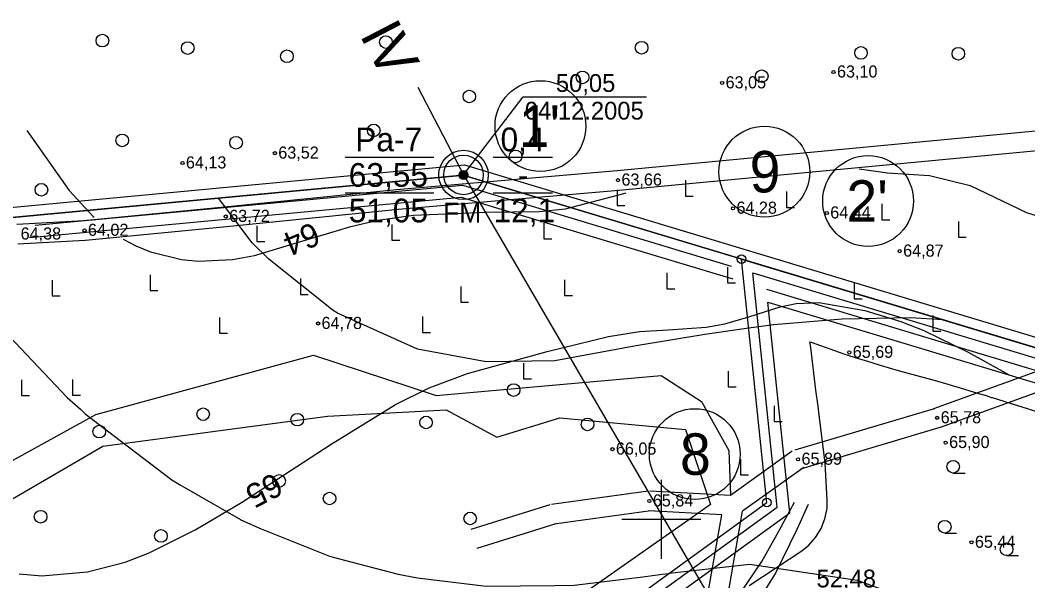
# Model space of a CAD drawing. Extents: x 532503 to 539665, y 6557663 to 6561526.
# Drawn here: x 535070.1 to 535274.2, y 6559987.5 to 6560101.1 of the extents above; entities that cross this region are included whole.
import ezdxf

# ---------------------------------------------------------------- set-up
doc = ezdxf.new("R2010")
doc.units = 0
for name, color, linetype in [('Default', 7, 'Continuous'), ('GEOLPUNKT', 7, 'Continuous'), ('HALJASTUS', 7, 'Continuous'), ('HORISONTAAL-EH2000', 7, 'Continuous'), ('illumineerimisjooned', 7, 'Continuous'), ('Kaitsevöönd', 7, 'Continuous'), ('kataster', 7, 'Continuous'), ('KORGUS-EH2000', 7, 'Continuous'), ('Lamami horisontaal_EH2000', 7, 'Continuous'), ('Lõige', 7, 'Continuous'), ('PIIR', 7, 'Continuous'), ('PIIR_me', 7, 'Continuous'), ('Plokid', 7, 'Continuous'), ('Proovid', 7, 'Continuous'), ('TEE', 7, 'Continuous'), ('TM_aktiivne', 7, 'Continuous'), ('Veetase', 7, 'Continuous'), ('VORK', 7, 'Continuous')]:
    doc.layers.add(name, color=color, linetype=linetype)

# ---------------------------------------------------------------- blocks, each defined once
blk = doc.blocks.new('RAIESM')
at = {"layer": 'Default'}
for points in [[(0, 2), (0, 0)], [(0, 0), (1, 0)]]:
    blk.add_lwpolyline(points, dxfattribs=at)
blk = doc.blocks.new('HARVIK')
at = {"layer": 'HALJASTUS'}
blk.add_line((0, -0.8), (1.5, -0.8), dxfattribs=at)
blk.add_circle((0, 0), 0.8, dxfattribs=at)
blk = doc.blocks.new('METS')
at = {"layer": 'HALJASTUS'}
blk.add_circle((0, 0), 0.8, dxfattribs=at)

msp = doc.modelspace()

# ---------------------------------------------------------------- linework, layer by layer
at = {"layer": 'GEOLPUNKT'}
for p, q in [((535135.93, 6560073.35), (535153.93, 6560073.35)), ((535165.93, 6560073.35), (535177.93, 6560073.35)), ((535135.93, 6560066.15), (535153.93, 6560066.15)), ((535165.93, 6560066.15), (535177.93, 6560066.15))]:
    msp.add_line(p, q, dxfattribs=at)
for radius in [5, 4, 0.9, 0.801, 0.7, 0.6, 0.5, 0.4, 0.3, 0.2, 0.1]:
    msp.add_circle((535159.93, 6560069.75), radius, dxfattribs=at)
at = {"layer": 'HALJASTUS'}
msp.add_lwpolyline([(534981.15, 6560048.47), (534981.15, 6560015.98), (534986.41, 6559985.59), (534995.76, 6559965.71), (535010.08, 6559958.11), (535017.67, 6559972.43), (535045.72, 6559999.32), (535085.45, 6560021.24), (535129.56, 6560033.23), (535154.39, 6560025.04), (535177.18, 6560027.09), (535199.97, 6560029.13), (535208.15, 6560023.87), (535213.7, 6560013.94), (535214.01, 6560004.82)], dxfattribs=at)
at = {"layer": 'HORISONTAAL-EH2000'}
for points in [[(535071.44, 6560078.78), (535080.07, 6560066.61), (535084.93, 6560061.35), (535085.14, 6560061.18)], [(535240.1, 6560071.01), (535245.83, 6560070.15), (535254.34, 6560069.62), (535262.57, 6560067.64), (535274, 6560062.11), (535281.64, 6560059.72), (535296.81, 6560057.56), (535324.74, 6560053.9), (535338.86, 6560053.34), (535341.05, 6560053.21)], [(535090.99, 6560056.75), (535093.52, 6560055.37), (535096.49, 6560054.16), (535102.8, 6560052.64), (535106.25, 6560052.3), (535113.12, 6560052.6), (535117.57, 6560053.45), (535126.31, 6560056.04), (535137.11, 6560059.34), (535142.58, 6560060.6), (535149.82, 6560061.62), (535164.52, 6560062.18), (535175.26, 6560062.37), (535180.56, 6560062.92), (535192.44, 6560066.01), (535192.85, 6560066.14)], [(535069.92, 6559988.92), (535074.54, 6559988.56), (535083.79, 6559989.33), (535091.36, 6559991.34), (535096.22, 6559993.23), (535105.58, 6559997.88), (535114.93, 6560003.38), (535133.1, 6560015.23), (535146.14, 6560023.25), (535152.96, 6560026.61), (535160.75, 6560029.52), (535176.88, 6560034), (535189.3, 6560037.05), (535195.59, 6560038.02), (535201.38, 6560038.4), (535209.1, 6560038.94), (535212.89, 6560039.59), (535217.7, 6560041.01), (535224.07, 6560043.05), (535227.3, 6560043.71), (535231.93, 6560043.9), (535241.26, 6560042.32), (535248.49, 6560040.07), (535253.15, 6560038.23), (535262.16, 6560033.84), (535270.33, 6560029.3)]]:
    msp.add_lwpolyline(points, dxfattribs=at)
at = {"layer": 'illumineerimisjooned'}
msp.add_lwpolyline([(534195.15, 6559981.19), (534198.98, 6559981.55), (535160.12, 6560071.77), (535418.53, 6559993.82), (535458.87, 6559929.25), (535494.63, 6559867.7), (535482.6, 6559826), (535251.74, 6559649.68), (535250.36, 6559648.53), (535180.45, 6559687.33), (534941.15, 6559814.59), (534876.93, 6559774.72), (534959.62, 6559531.32), (534733.77, 6559483.15), (534375.91, 6559461.87), (534195.51, 6559444.47)], dxfattribs=at)
msp.add_lwpolyline([(534967.67, 6560049.69), (534974.15, 6559828.08), (535058.69, 6559883.05), (535223.5, 6560002.45), (535218.56, 6560049.92), (535415.93, 6559990.42), (535455.45, 6559927.19), (535490.31, 6559867.16), (535479.12, 6559828.38), (535249.57, 6559653.05), (535182.36, 6559690.84), (534940.99, 6559819.22), (534872.14, 6559776.44), (534954.37, 6559534.34), (534950.91, 6559533.67), (534733.22, 6559487.12), (534375.58, 6559465.86), (534199.95, 6559448.92), (533951.79, 6559660.13), (534200.21, 6559977.65), (534931.63, 6560046.31)], close=True, dxfattribs=at)
at = {"layer": 'Kaitsevöönd'}
msp.add_lwpolyline([(535000, 6559953.12), (535049.42, 6559992.99), (535086.86, 6560014.83), (535132.35, 6560020.86), (535156.39, 6560022.14), (535166.68, 6560016.65), (535179.42, 6560020.55), (535204.9, 6560018.21), (535209.94, 6560002.96), (535206.22, 6560000.36), (534981.72, 6559843), (534978.44, 6559955.29), (534988.83, 6559966.07)], close=True, dxfattribs=at)
at = {"layer": 'kataster'}
msp.add_lwpolyline([(533947.7, 6559658.95), (533949.2, 6559955.8), (534198.28, 6559979.48), (535159.89, 6560069.73), (535417.31, 6559992.13), (535457.22, 6559928.24), (535504.86, 6559846.09), (535250.3, 6559650.84), (535181.52, 6559689.04), (534941.15, 6559817.08), (534874.65, 6559775.26), (534957.01, 6559532.73), (534735.22, 6559485.45), (534375.71, 6559463.85), (534199.28, 6559446.9), (534122.84, 6559439.44), (534110.45, 6559447.36), (534092.53, 6559453.94), (534085.13, 6559454.75)], close=True, dxfattribs=at)
msp.add_lwpolyline([(535457.22, 6559928.24), (535417.31, 6559992.13), (535159.89, 6560069.73), (534198.28, 6559979.48)], dxfattribs=at)
at = {"layer": 'KORGUS-EH2000'}
for centre in [(535234.89, 6560090.59), (535212.33, 6560088.39), (535121.72, 6560074.16), (535103, 6560072.17), (535191.22, 6560068.69), (535214.52, 6560063), (535111.77, 6560061.34), (535233.53, 6560062.04), (535083.16, 6560058.53), (535248.29, 6560054.31), (535130.48, 6560039.66), (535238.08, 6560033.8), (535255.89, 6560020.55), (535257.6, 6560015.53), (535190.1, 6560014.2), (535227.7, 6560012.15), (535197.58, 6560003.7), (535262.84, 6559995.33)]:
    msp.add_circle(centre, 0.32, dxfattribs=at)
at = {"layer": 'Lamami horisontaal_EH2000'}
for points in [[(535217.72, 6560038.7), (535208.82, 6560037.46), (535194.92, 6560035.12), (535178.41, 6560032.1), (535164.52, 6560031.92), (535150.62, 6560034.46), (535134.39, 6560041.73), (535133.55, 6560042.26), (535120.5, 6560052.69), (535117.09, 6560056.01), (535110.3, 6560065.08)], [(535063.62, 6560041.5), (535065.53, 6560039.5), (535079.64, 6560024.64), (535082.32, 6560022.32), (535083.28, 6560021.39), (535100.86, 6560007.97), (535102.41, 6560007.03), (535114.76, 6559999.96), (535114.99, 6559999.81), (535118.91, 6559998.09), (535132.81, 6559992.5), (535137.13, 6559991.41), (535146.7, 6559988.86), (535150.62, 6559988.14), (535164.52, 6559986.44), (535178.41, 6559986.61), (535182.33, 6559986.66), (535196.23, 6559988.37), (535200.15, 6559988.9), (535201.58, 6559989.04)], [(535257.04, 6560040.41), (535250.5, 6560040.78), (535236.61, 6560040.56), (535222.71, 6560039.4), (535217.72, 6560038.7)], [(535201.61, 6559989.06), (535217.96, 6559990.91), (535239.69, 6559987.66), (535263.59, 6559978.9)]]:
    msp.add_lwpolyline(points, dxfattribs=at)
at = {"layer": 'Lõige'}
msp.add_lwpolyline([(535150.7, 6560087.5), (535159.93, 6560069.75), (535218.82, 6559968.7), (535305.66, 6559887.85), (535461.67, 6559608.38), (535506.03, 6559511.29), (535514.37, 6559493.04)], dxfattribs=at)
at = {"layer": 'PIIR'}
for centre, radius in [((535175.51, 6560079.64), 9.2), ((535220.88, 6560070.41), 9.2), ((535241.89, 6560064.47), 9.2), ((535159.92, 6560069.74), 0.88), ((535159.92, 6560069.74), 0.88), ((535216.26, 6560052.7), 0.88), ((535216.26, 6560052.7), 0.88), ((535216.26, 6560052.7), 0.88), ((535216.26, 6560052.7), 0.88), ((535206.78, 6560013.2), 9.2), ((535221.39, 6560003.39), 0.88), ((535221.39, 6560003.39), 0.88)]:
    msp.add_circle(centre, radius, dxfattribs=at)
at = {"layer": 'PIIR_me'}
msp.add_lwpolyline([(534441.63, 6560002.32), (534688.17, 6560025.46), (534931.44, 6560048.3), (534969.61, 6560051.88), (534976.05, 6559831.7), (535057.56, 6559884.7), (535221.39, 6560003.39), (535216.26, 6560052.7), (535417.23, 6559992.12), (535457.16, 6559928.22), (535492.47, 6559867.43), (535480.86, 6559827.19), (535250.12, 6559650.95), (535250.12, 6559650.95), (535181.4, 6559689.09), (534941.07, 6559816.91), (534874.54, 6559775.58), (534957, 6559532.81), (534951.31, 6559531.71), (534733.49, 6559485.13), (534485.11, 6559470.37)], dxfattribs=at)
at = {"layer": 'Plokid'}
msp.add_line((535221.59, 6560043.99), (535416.31, 6559985.3), dxfattribs=at)
for points in [[(535073.19, 6560059.59), (535159.72, 6560067.71), (535214.12, 6560051.3)], [(535072.04, 6560057.07), (535159.47, 6560065.28), (535214.48, 6560048.69)], [(535221.32, 6560046.58), (535414.38, 6559988.38)], [(535058.12, 6559879.67), (535226.03, 6560001.32), (535221.59, 6560043.99)], [(535217.81, 6559986.61), (535228.47, 6559993.63), (535229.85, 6559994.73), (535231.25, 6559996.3), (535232.35, 6559998.11), (535233.14, 6560000.09), (535233.57, 6560002.2), (535233.61, 6560003.96), (535233.19, 6560011.37), (535231.91, 6560021.72), (535231.75, 6560022.89), (535231.33, 6560026.17), (535230.26, 6560034.77), (535230.11, 6560035.94), (535230.39, 6560035.85), (535236.99, 6560033.5), (535237.98, 6560033.19), (535240.16, 6560032.51), (535241.59, 6560032.07), (535244.36, 6560031.22), (535247.98, 6560030.11), (535255.75, 6560028.05), (535256.91, 6560027.71), (535259.86, 6560026.82), (535263.14, 6560025.84), (535263.84, 6560025.62), (535264.47, 6560025.44), (535264.83, 6560025.32), (535266.01, 6560024.98), (535266.92, 6560024.68), (535267.03, 6560024.65), (535282.72, 6560019.73)]]:
    msp.add_lwpolyline(points, dxfattribs=at)
at = {"layer": 'TEE'}
for p, q in [((535191.04, 6560070.68), (535277.24, 6560078.85)), ((535191.41, 6560066.7), (535277.62, 6560074.86)), ((535146.36, 6560066.8), (535191.05, 6560070.68)), ((535111.53, 6560063.3), (535146.34, 6560066.8)), ((535146.71, 6560062.82), (535191.4, 6560066.7)), ((535082.96, 6560060.52), (535111.54, 6560063.3)), ((535111.93, 6560059.32), (535146.74, 6560062.82)), ((535069.42, 6560059.76), (535083.05, 6560060.52)), ((535083.35, 6560056.54), (535111.92, 6560059.32)), ((535069.64, 6560055.77), (535083.27, 6560056.53)), ((535255.21, 6560022.43), (535291.14, 6560035.47)), ((535256.57, 6560018.67), (535292.5, 6560031.71)), ((535227.13, 6560014.07), (535255.32, 6560022.47)), ((535228.27, 6560010.23), (535256.46, 6560018.64)), ((535226.54, 6560013.78), (535214.01, 6560004.82)), ((535228.86, 6560010.52), (535216.43, 6560001.63)), ((535197.31, 6560005.68), (535177.73, 6560002.98)), ((535214.01, 6560004.82), (535197.69, 6560005.7)), ((535177.4, 6560002.91), (535161.4, 6559997.91)), ((535197.85, 6560001.72), (535178.27, 6559999.02)), ((535212.24, 6560000.9), (535197.47, 6560001.7)), ((535213.08, 6559982.35), (535216.43, 6560001.63)), ((535209.03, 6559982.41), (535212.24, 6560000.9)), ((535178.6, 6559999.09), (535162.6, 6559994.09))]:
    msp.add_line(p, q, dxfattribs=at)
for points in [[(535156.5, 6559833.79), (535158.02, 6559840.91), (535159.95, 6559847.65), (535162.37, 6559854.02), (535167.01, 6559868.94), (535171.76, 6559883.25), (535176.74, 6559897.6), (535187.66, 6559925.84), (535193.11, 6559940.07), (535195.68, 6559949.91), (535197.96, 6559959.54), (535201.36, 6559968.73), (535205.14, 6559974.18), (535208.82, 6559978.67), (535215.85, 6559984.74), (535220.33, 6559991.48), (535223.5, 6559996.96), (535226.97, 6560003.49)], [(535229.77, 6560002.99), (535227.43, 6559997.91), (535223.16, 6559989.07), (535217.96, 6559980.75), (535211.48, 6559973.98), (535205.8, 6559968.14), (535203.2, 6559961.83), (535201.62, 6559956.33), (535200.33, 6559949.28), (535196.99, 6559938.07), (535186.54, 6559909.97), (535182.75, 6559899.27), (535177.79, 6559885.78), (535169.26, 6559863.82), (535165.75, 6559853.96), (535162.34, 6559843.63), (535160.9, 6559835.33)]]:
    msp.add_lwpolyline(points, dxfattribs=at)
at = {"layer": 'TM_aktiivne'}
msp.add_lwpolyline([(535159.92, 6560069.74), (535417.23, 6559992.12), (535457.16, 6559928.22), (535492.47, 6559867.43), (535480.86, 6559827.19), (535250.49, 6559651.24), (535250.13, 6559650.94), (535181.4, 6559689.09), (534941.07, 6559816.9), (534874.53, 6559775.58), (534957, 6559532.81), (534733.5, 6559485.14), (534375.75, 6559463.86), (534199.32, 6559446.85), (534124.95, 6559439.68), (533949.03, 6559659.85), (533949.15, 6559955.79), (534199.17, 6559979.56)], close=True, dxfattribs=at)
at = {"layer": 'Veetase'}
for p, q in [((535159.93, 6560069.75), (535172.03, 6560085.57)), ((535172.03, 6560085.57), (535197.03, 6560085.57))]:
    msp.add_line(p, q, dxfattribs=at)
at = {"layer": 'VORK'}
for p, q in [((535200, 6560008), (535200, 6559992)), ((535192, 6560000), (535208, 6560000))]:
    msp.add_line(p, q, dxfattribs=at)

# ---------------------------------------------------------------- block references
at = {"layer": 'HALJASTUS', "xscale": 1.6, "yscale": 1.6000000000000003}
for name, p in [('METS', (535086.79, 6560096.97)), ('METS', (535144.2, 6560096.66)), ('METS', (535104.07, 6560095.46)), ('METS', (535196, 6560095.51)), ('METS', (535240.45, 6560094.48)), ('METS', (535260.17, 6560094.31)), ('METS', (535124.15, 6560093.79)), ('METS', (535184.04, 6560089.5)), ('METS', (535220.35, 6560089.76)), ('METS', (535161.11, 6560085.64)), ('METS', (535141.74, 6560078.76)), ('METS', (535090.79, 6560076.75)), ('METS', (535113.87, 6560076.27)), ('METS', (535170.47, 6560073.51)), ('METS', (535074.43, 6560066.74)), ('RAIESM', (535204.87, 6560065.47)), ('RAIESM', (535191.04, 6560063.55)), ('RAIESM', (535225.37, 6560063.17)), ('RAIESM', (535244.69, 6560060.67)), ('RAIESM', (535118.07, 6560056.25)), ('RAIESM', (535145.4, 6560056.51)), ('RAIESM', (535176.22, 6560056.81)), ('RAIESM', (535260.18, 6560057.14)), ('RAIESM', (535213.4, 6560047.89)), ('RAIESM', (535096.44, 6560046.33)), ('RAIESM', (535126.89, 6560045.56)), ('RAIESM', (535180.38, 6560045.3)), ('RAIESM', (535201.14, 6560046.71)), ('RAIESM', (535076.63, 6560045.23)), ('RAIESM', (535159.37, 6560043.96)), ('RAIESM', (535239.06, 6560044.64)), ('RAIESM', (535110.49, 6560037.68)), ('RAIESM', (535151.63, 6560037.86)), ('RAIESM', (535255, 6560038.08)), ('RAIESM', (535172.07, 6560028.42)), ('RAIESM', (535070.42, 6560025.04)), ('RAIESM', (535080.74, 6560025.13)), ('RAIESM', (535213.53, 6560026.81)), ('METS', (535170.08, 6560026.17)), ('METS', (535107.19, 6560021.29)), ('RAIESM', (535222.87, 6560019.78)), ('METS', (535126.25, 6560020.18)), ('METS', (535152.36, 6560019.61)), ('METS', (535185.05, 6560019.21)), ('METS', (535086.15, 6560017.77)), ('RAIESM', (535216.03, 6560008.98)), ('HARVIK', (535259.12, 6560010.65)), ('METS', (535122.58, 6560007.76)), ('METS', (535132.79, 6560004.21)), ('METS', (535074.27, 6560000.51)), ('METS', (535161.28, 6560000.16)), ('HARVIK', (535257.41, 6559998.48)), ('METS', (535098.63, 6559996.62)), ('HARVIK', (535269.94, 6559993.92))]:
    msp.add_blockref(name, p, dxfattribs=at)

# ---------------------------------------------------------------- texts
at = {"layer": 'GEOLPUNKT'}
for s, p in [('Pa-7', (535138, 6560074.55)), ('0,4', (535167.43, 6560074.55)), ('63,55', (535136.68, 6560067.35)), ('-', (535170.92, 6560067.35)), ('51,05', (535136.68, 6560060.15)), ('12,1', (535166.02, 6560060.15))]:
    msp.add_text(s, height=4.8, dxfattribs=at).set_placement(p)
at = {"layer": 'HORISONTAAL-EH2000'}
for s, rotation, p in [('64', 202.2698, (535129.54, 6560060.32)), ('65', 207.2088, (535121.66, 6560009.61))]:
    msp.add_text(s, height=4.8, rotation=rotation, dxfattribs=at).set_placement(p)
at = {"layer": 'KORGUS-EH2000'}
for s, p in [('63,10', (535235.59, 6560089.49)), ('63,05', (535213.02, 6560087.29)), ('63,52', (535122.41, 6560073.06)), ('64,13', (535103.69, 6560071.07)), ('63,66', (535191.92, 6560067.59)), ('64,28', (535215.22, 6560061.9)), ('64,44', (535234.22, 6560060.94)), ('63,72', (535112.47, 6560060.24)), ('64,38', (535070.22, 6560056.67)), ('64,02', (535083.85, 6560057.42)), ('64,87', (535248.99, 6560053.21)), ('64,78', (535131.17, 6560038.55)), ('65,69', (535238.78, 6560032.7)), ('65,78', (535256.59, 6560019.45)), ('65,90', (535258.3, 6560014.43)), ('66,05', (535190.8, 6560013.1)), ('65,89', (535228.4, 6560011.05)), ('65,84', (535198.28, 6560002.6)), ('65,44', (535263.53, 6559994.23))]:
    msp.add_text(s, height=2.45, dxfattribs=at).set_placement(p)
at = {"layer": 'Lõige'}
msp.add_text('IV', height=8.4, rotation=297.4571, dxfattribs=at).set_placement((535138.81, 6560098.15))
at = {"layer": 'PIIR'}
for s, p in [("1'", (535171.11, 6560075.44)), ('9', (535217.89, 6560066.21)), ("2'", (535237.49, 6560060.27)), ('8', (535203.78, 6560009))]:
    msp.add_text(s, height=8.4, dxfattribs=at).set_placement(p)
at = {"layer": 'Proovid'}
msp.add_text('FM', height=4, dxfattribs=at).set_placement((535155.81, 6560060.11))
at = {"layer": 'Veetase'}
for s, p in [('50,05', (535178.64, 6560086.57)), ('04.12.2005', (535172.35, 6560080.97)), ('52,48', (535231.44, 6559986.2))]:
    msp.add_text(s, height=3.6, dxfattribs=at).set_placement(p)

doc.saveas('drawing.dxf')
